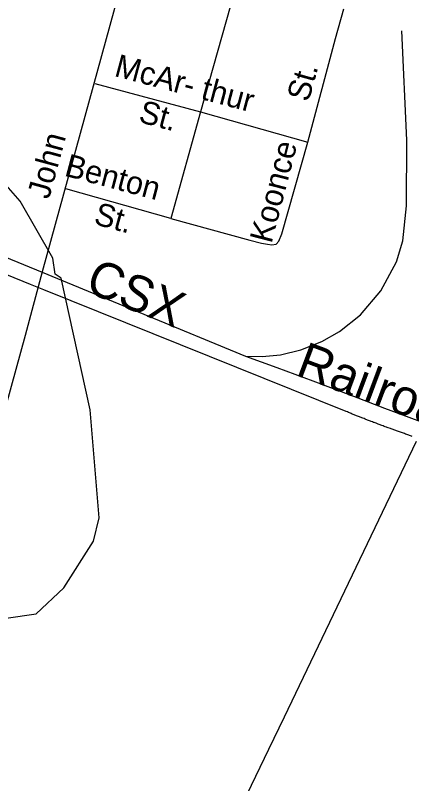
# Model space of a CAD drawing. Extents: x 2260773 to 2342389, y 552869 to 618546.
# Drawn here: x 2295697 to 2297350, y 582357 to 585563 of the extents above; entities that cross this region are included whole.
import ezdxf

# ---------------------------------------------------------------- set-up
doc = ezdxf.new("R2010")
doc.units = 0
for name, color, linetype in [('Exist Boundary Political City Limit New', 7, 'Continuous'), ('Exist Hydrographic Creek Single Shore', 7, 'Continuous'), ('Exist Hydrographic Creek Single Shore Label', 7, 'Continuous'), ('Exist Railroad Mainline', 7, 'Continuous'), ('Exist Railroad Mainline Label', 7, 'Continuous'), ('Exist Railroad Siding', 7, 'Continuous'), ('Exist Road Non-System Type 51', 7, 'Continuous'), ('Exist Road Non-System Type 51 Label', 7, 'Continuous'), ('Exist Road Secondary Type 51 Attributed', 7, 'Continuous'), ('Exist Road Secondary Type 51 Label', 7, 'Continuous'), ('Map Preparation Boundary City Limit Buffer Line', 7, 'Continuous')]:
    doc.layers.add(name, color=color, linetype=linetype)

msp = doc.modelspace()

# ---------------------------------------------------------------- linework, layer by layer
at = {"layer": 'Exist Boundary Political City Limit New'}
for points in [[(2297127.8, 583888.8), (2297123.5, 583890.6), (2297119.8, 583892.1), (2297116.5, 583893.4), (2297113.2, 583894.8), (2297109.5, 583896.3), (2297105.8, 583897.8), (2297102.2, 583899.1), (2297098, 583900.9), (2297094.8, 583902.1), (2297090.2, 583903.9), (2297086.2, 583905.6), (2297081.5, 583907.6), (2297076.5, 583909.6), (2295815.5, 584417.9), (2295759.2, 584440.4), (2295015.5, 584743.6)], [(2297352.2, 583805.9), (2297349.2, 583806.9), (2297345.5, 583808.2), (2297341.2, 583809.7), (2297337.5, 583811), (2297333.8, 583812.3), (2297329, 583814), (2297324.2, 583815.6), (2297319.5, 583817.3), (2297315.2, 583818.8), (2297311.8, 583820.1), (2297307.8, 583821.4), (2297303, 583823.1), (2297298.8, 583824.6), (2297295.2, 583825.9), (2297291.2, 583827.2), (2297287, 583828.8), (2297283.5, 583830), (2297279.5, 583831.4), (2297275.2, 583833), (2297272.5, 583834), (2297268.2, 583835.5), (2297264.5, 583836.8), (2297261.2, 583838.1), (2297251.8, 583841.6), (2297248.2, 583842.8), (2297244.2, 583844.2), (2297239.8, 583845.9), (2297235.2, 583847.6), (2297231, 583849.2), (2297226, 583851), (2297221.5, 583852.8), (2297218.5, 583853.8), (2297214.5, 583855.3), (2297209.5, 583857.2), (2297205, 583859), (2297201.2, 583860.4), (2297197.5, 583861.9), (2297193.8, 583863.2), (2297191, 583864.3), (2297186.5, 583866), (2297181.5, 583867.9), (2297177.5, 583869.5), (2297174.5, 583870.7), (2297170, 583872.4), (2297166.2, 583873.8), (2297163, 583875.1), (2297159.2, 583876.6), (2297155.5, 583878), (2297151, 583879.8), (2297146.5, 583881.6), (2297142.5, 583883.1), (2297139.2, 583884.3), (2297134.8, 583886.1), (2297131.5, 583887.4), (2297127.8, 583888.8)], [(2297445.2, 581475.9), (2296570.5, 582118.3), (2296593.2, 582165.2), (2296754.5, 582500), (2296819.2, 582635.4), (2297370.2, 583786.4)]]:
    msp.add_lwpolyline(points, dxfattribs=at)
at = {"layer": 'Exist Hydrographic Creek Single Shore'}
msp.add_lwpolyline([(2294674.9, 582264.3), (2294581, 582489.2), (2294588, 582646.4), (2294677, 582864.4), (2294801, 583022.6), (2294949.9, 583091.7), (2295541.9, 583030.5), (2295783, 583065), (2295898.9, 583174.1), (2296021.9, 583368.5), (2296045.9, 583466.3), (2296008, 583916.3), (2295887, 584466.5), (2295862, 584483.4), (2295852.9, 584549.2), (2295717, 584788), (2295540, 584988.4), (2295363.9, 585103.5), (2294988, 585239), (2294261.9, 585407.8), (2294111.8, 585466.6)], dxfattribs=at)
at = {"layer": 'Exist Railroad Mainline'}
msp.add_line((2295808.6, 584490.5), (2296656.3, 584140.6), dxfattribs=at)
for points in [[(2294193.2, 584621.1), (2294242.5, 584661.5), (2294242.8, 584661.7), (2294253.9, 584674.8), (2294282.3, 584708), (2294335.9, 584746.5), (2294393.5, 584787), (2294451.2, 584813.6), (2294509, 584838), (2294590.7, 584854.7), (2294678.6, 584861.6), (2294772.5, 584858.5), (2294860.7, 584847.3), (2294987, 584814.5), (2295143.4, 584760), (2295472.4, 584629.2), (2295808.6, 584490.5)], [(2296656.3, 584140.6), (2296786.7, 584093.8), (2296937.1, 584037.2), (2297107.7, 583973), (2297236.1, 583924.2), (2297412.5, 583857.8), (2297568.9, 583811.3), (2297679.3, 583774.3), (2297849.5, 583738.1), (2298057.7, 583694.1), (2298265.9, 583646.2), (2298266, 583646.1), (2299561.9, 583350), (2299569.5, 583348.2), (2299777.3, 583300.7)]]:
    msp.add_lwpolyline(points, dxfattribs=at)
at = {"layer": 'Exist Railroad Siding'}
msp.add_lwpolyline([(2296656.3, 584140.6), (2296726.2, 584139.2), (2296802.1, 584145.9), (2296887.9, 584166.7), (2296975.6, 584201.6), (2297049.2, 584244.2), (2297136.4, 584313.1), (2297221.4, 584413.7), (2297286.2, 584534.3), (2297313.4, 584622.6), (2297328.1, 584768.6), (2297329.4, 585042.5), (2297309.3, 585497.9)], dxfattribs=at)
at = {"layer": 'Exist Road Non-System Type 51'}
for p, q in [((2296592.5, 585597.9), (2296468.5, 585159.7)), ((2296027.4, 585278.6), (2296468.5, 585159.7)), ((2296468.5, 585159.7), (2296344.5, 584715.8)), ((2296468.5, 585159.7), (2296916.2, 585034.4)), ((2296344.5, 584715.8), (2295907.3, 584839.2))]:
    msp.add_line(p, q, dxfattribs=at)
for points in [[(2296916.2, 585034.4), (2297032.3, 585466), (2297066.3, 585590)], [(2296344.5, 584715.8), (2296674.7, 584624.4), (2296723, 584612.6), (2296747.8, 584607.4), (2296766.1, 584604.8), (2296784.4, 584607.4), (2296796.1, 584620.4), (2296807.9, 584650.5), (2296916.2, 585034.4)]]:
    msp.add_lwpolyline(points, dxfattribs=at)
at = {"layer": 'Exist Road Secondary Type 51 Attributed'}
for points in [[(2295809.5, 584493.6), (2296145.8, 585721), (2296408.5, 586631.4), (2296443.7, 586799.5), (2296549.4, 587135.8), (2296567.7, 587201.1), (2296756, 587779.6), (2297102.8, 588842.5), (2297171.1, 589045.3), (2297271.2, 589353.1), (2297362.5, 589635.1), (2297469.5, 589959.6), (2297516.5, 590114.3), (2297577.9, 590282.8), (2297741, 590769.2), (2297878, 591142)], [(2295109.1, 582760.6), (2295200, 582919.9), (2295575.2, 583680.7), (2295616.1, 583787), (2295739, 584228.7), (2295809.5, 584493.6)]]:
    msp.add_lwpolyline(points, dxfattribs=at)
at = {"layer": 'Map Preparation Boundary City Limit Buffer Line'}
for points in [[(2297127.8, 583888.8), (2297123.5, 583890.6), (2297119.8, 583892.1), (2297116.5, 583893.4), (2297113.2, 583894.8), (2297109.5, 583896.3), (2297105.8, 583897.8), (2297102.2, 583899.1), (2297098, 583900.9), (2297094.8, 583902.1), (2297090.2, 583903.9), (2297086.2, 583905.6), (2297081.5, 583907.6), (2297076.5, 583909.6), (2295815.5, 584417.9), (2295759.2, 584440.4), (2295015.5, 584743.6)], [(2297352.2, 583805.9), (2297349.2, 583806.9), (2297345.5, 583808.2), (2297341.2, 583809.7), (2297337.5, 583811), (2297333.8, 583812.3), (2297329, 583814), (2297324.2, 583815.6), (2297319.5, 583817.3), (2297315.2, 583818.8), (2297311.8, 583820.1), (2297307.8, 583821.4), (2297303, 583823.1), (2297298.8, 583824.6), (2297295.2, 583825.9), (2297291.2, 583827.2), (2297287, 583828.8), (2297283.5, 583830), (2297279.5, 583831.4), (2297275.2, 583833), (2297272.5, 583834), (2297268.2, 583835.5), (2297264.5, 583836.8), (2297261.2, 583838.1), (2297251.8, 583841.6), (2297248.2, 583842.8), (2297244.2, 583844.2), (2297239.8, 583845.9), (2297235.2, 583847.6), (2297231, 583849.2), (2297226, 583851), (2297221.5, 583852.8), (2297218.5, 583853.8), (2297214.5, 583855.3), (2297209.5, 583857.2), (2297205, 583859), (2297201.2, 583860.4), (2297197.5, 583861.9), (2297193.8, 583863.2), (2297191, 583864.3), (2297186.5, 583866), (2297181.5, 583867.9), (2297177.5, 583869.5), (2297174.5, 583870.7), (2297170, 583872.4), (2297166.2, 583873.8), (2297163, 583875.1), (2297159.2, 583876.6), (2297155.5, 583878), (2297151, 583879.8), (2297146.5, 583881.6), (2297142.5, 583883.1), (2297139.2, 583884.3), (2297134.8, 583886.1), (2297131.5, 583887.4), (2297127.8, 583888.8)], [(2297445.2, 581475.9), (2296570.5, 582118.3), (2296593.2, 582165.2), (2296754.5, 582500), (2296819.2, 582635.4), (2297370.2, 583786.4)]]:
    msp.add_lwpolyline(points, dxfattribs=at)

# ---------------------------------------------------------------- texts
at = {"layer": 'Exist Hydrographic Creek Single Shore Label'}
msp.add_text('Stony', height=150, rotation=40.1142, dxfattribs=at).set_placement((2297324.2, 582010.6))
at = {"layer": 'Exist Railroad Mainline Label'}
for s, rotation, p in [('CSX', 337.7176, (2295981.8, 584413.6)), ('Railroad', 339.5425, (2296860.7, 584062.3))]:
    msp.add_text(s, height=150, rotation=rotation, dxfattribs=at).set_placement(p)
at = {"layer": 'Exist Road Non-System Type 51 Label'}
for s, rotation, p in [('McAr- thur', 345.1144, (2296105.1, 585310.6)), ('St.', 74.3332, (2296919.1, 585198.2)), ('St.', 345.0587, (2296206.3, 585118.9)), ('Koonce', 75.4345, (2296764.9, 584607.8)), ('Benton', 345.1357, (2295897, 584894.5)), ('St.', 344.668, (2296019.6, 584693))]:
    msp.add_text(s, height=95, rotation=rotation, dxfattribs=at).set_placement(p)
at = {"layer": 'Exist Road Secondary Type 51 Label'}
msp.add_text('John', height=95, rotation=74.8227, dxfattribs=at).set_placement((2295836.7, 584792.1))

doc.saveas('drawing.dxf')
